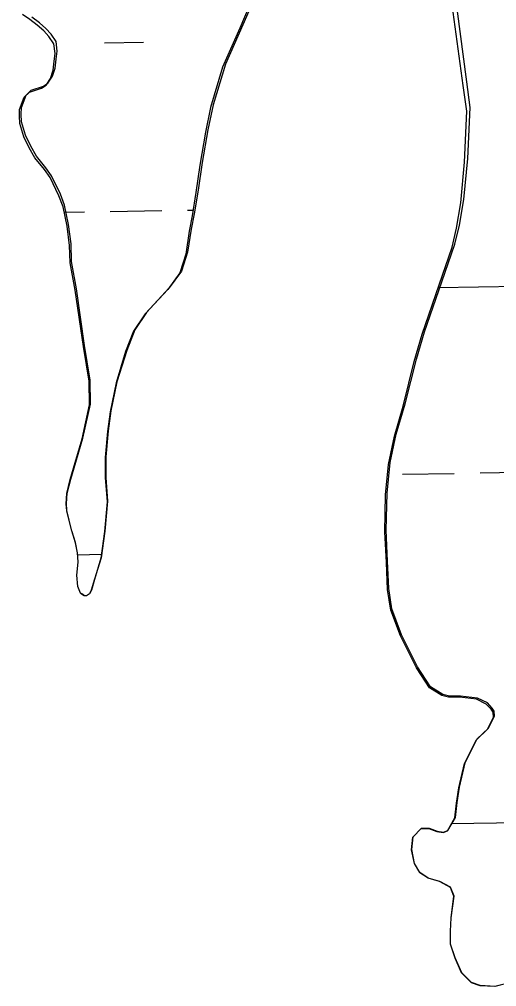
# Model space of a CAD drawing. Extents: x 3887375 to 3925618, y 296674 to 322633.
# Drawn here: x 3900881 to 3901177, y 319037 to 319636 of the extents above; entities that cross this region are included whole.
import ezdxf

# ---------------------------------------------------------------- set-up
doc = ezdxf.new("R2010")
doc.units = 0
doc.layers.add('V-TOPO-SHOR', color=7, linetype='Continuous')
doc.layers.add('V-WETL-SWMP', color=7, linetype='Continuous')

msp = doc.modelspace()

# ---------------------------------------------------------------- linework, layer by layer
at = {"layer": 'V-TOPO-SHOR'}
for points in [[(3901108.86, 319342.6), (3901110.73, 319361.56), (3901114.46, 319379.15), (3901120.02, 319397.93), (3901126.87, 319425.72), (3901132, 319442.64), (3901142.74, 319473.47), (3901150.79, 319496.89), (3901153.67, 319508.7), (3901156.26, 319524.44), (3901158.75, 319549.88), (3901160.25, 319581.54), (3901158.22, 319597.45), (3901148.4, 319670.79)], [(3901028.26, 319653.05), (3901019.48, 319632.63), (3901008.66, 319608.26), (3901001.09, 319583.23), (3900997.79, 319567.72), (3900994.33, 319547.35), (3900991.75, 319530.23), (3900989.37, 319515.65), (3900987.39, 319506.16), (3900985.24, 319491.82), (3900981.44, 319480.23), (3900973.94, 319469.75), (3900959.79, 319454.58), (3900952.52, 319443.87), (3900947.58, 319431.11), (3900941.56, 319411.65), (3900937.83, 319393.59), (3900936.12, 319381.33), (3900934.68, 319365.14), (3900934.59, 319352.44), (3900935.68, 319337.67), (3900934.04, 319319.17), (3900931.69, 319302.52), (3900927.68, 319289.31), (3900925.67, 319282.58), (3900924.54, 319280.26), (3900922.71, 319279.09), (3900921.32, 319279.07), (3900919.69, 319280.21), (3900919, 319280.66), (3900917.33, 319284.8), (3900916.79, 319291.96), (3900917.62, 319300.05), (3900917.1, 319305.82), (3900915.87, 319312.04), (3900913.71, 319319.41), (3900912.02, 319325.86), (3900910.57, 319331.85), (3900910.29, 319336.23), (3900910.68, 319342.7), (3900912.9, 319351.27), (3900916.01, 319361.93), (3900920.46, 319376.76), (3900925.08, 319397.83), (3900924.92, 319412.61), (3900921.45, 319434.06), (3900916.44, 319469.11), (3900913.47, 319486.17), (3900913.12, 319497.02), (3900911.6, 319509.01), (3900909.16, 319521), (3900906.54, 319527.9), (3900901.1, 319539.15), (3900897.58, 319544.2), (3900891.73, 319551.29), (3900888.2, 319557.49), (3900884.89, 319564.38), (3900882.48, 319572.67), (3900882.2, 319577.28), (3900882.39, 319581.45), (3900885.31, 319589.1), (3900888.5, 319592.14), (3900896.1, 319594.76), (3900898.85, 319596.64), (3900901.57, 319600.83), (3900903.36, 319605.93), (3900904, 319611.48), (3900904.63, 319616.34), (3900903.87, 319622.33), (3900900.82, 319626.92), (3900897.55, 319630.35), (3900893.58, 319634), (3900888.92, 319637.41)], [(3901182.91, 319039), (3901175.54, 319037.07), (3901166.3, 319037.66), (3901160.97, 319039.45), (3901154.89, 319045.62), (3901150.87, 319054.81), (3901148, 319063.33), (3901147.91, 319071.41), (3901148.51, 319079.73), (3901150.21, 319093.15), (3901148.07, 319098.67), (3901141.33, 319102.29), (3901134.15, 319104.29), (3901129.03, 319107.69), (3901125.73, 319113.43), (3901124.02, 319121.96), (3901124.85, 319129.82), (3901130.11, 319135.19), (3901134.73, 319135.24), (3901139.83, 319133.45), (3901143.76, 319132.8), (3901146.29, 319133.75), (3901151.05, 319141.89), (3901152.1, 319151.14), (3901153.61, 319160.63), (3901157.14, 319175.68), (3901164.6, 319190.54), (3901171.46, 319197.09), (3901175.3, 319204.52), (3901175.03, 319207.76), (3901173.86, 319209.59), (3901170.82, 319212.79), (3901164.78, 319215.72), (3901154.14, 319216.99), (3901147.45, 319216.92), (3901143.27, 319218.03), (3901135.6, 319222.79), (3901127.61, 319235.17), (3901117.69, 319254.93), (3901111.73, 319271.03), (3901109.74, 319283.71), (3901109.09, 319300.56), (3901108.19, 319319.73), (3901108.86, 319342.6)]]:
    msp.add_lwpolyline(points, dxfattribs=at)
at = {"layer": 'V-WETL-SWMP'}
for p, q in [((3901155.95, 319595.05), (3901145.85, 319668.1)), ((3901026.28, 319650.96), (3901017.62, 319630.66)), ((3900887.57, 319635.98), (3900883.15, 319639.17)), ((3900892.23, 319632.57), (3900887.57, 319635.98)), ((3900896.19, 319628.91), (3900892.23, 319632.57)), ((3901017.62, 319630.66), (3901006.95, 319606.45)), ((3900899.47, 319625.49), (3900896.19, 319628.91)), ((3900902.53, 319620.91), (3900899.47, 319625.49)), ((3900903.31, 319614.94), (3900902.53, 319620.91)), ((3900933.94, 319621.45), (3900957.89, 319621.86)), ((3900902.69, 319610.1), (3900903.31, 319614.94)), ((3900902.09, 319604.58), (3900902.69, 319610.1)), ((3901006.95, 319606.45), (3900999.51, 319581.56)), ((3900897.63, 319595.35), (3900900.33, 319599.51)), ((3900900.33, 319599.51), (3900902.09, 319604.58)), ((3900887.35, 319590.91), (3900894.9, 319593.5)), ((3900894.9, 319593.5), (3900897.63, 319595.35)), ((3901158.04, 319579.2), (3901155.95, 319595.05)), ((3900881.3, 319580.3), (3900884.17, 319587.9)), ((3900884.17, 319587.9), (3900887.35, 319590.91)), ((3900999.51, 319581.56), (3900996.3, 319566.14)), ((3900881.13, 319576.16), (3900881.3, 319580.3)), ((3900881.44, 319571.56), (3900881.13, 319576.16)), ((3901156.68, 319547.69), (3901158.04, 319579.2)), ((3900883.86, 319563.3), (3900881.44, 319571.56)), ((3900996.3, 319566.14), (3900992.93, 319545.88)), ((3900887.19, 319556.42), (3900883.86, 319563.3)), ((3900890.74, 319550.24), (3900887.19, 319556.42)), ((3900896.6, 319543.15), (3900890.74, 319550.24)), ((3900992.93, 319545.88), (3900990.44, 319528.85)), ((3901154.31, 319522.38), (3901156.68, 319547.69)), ((3900900.12, 319538.12), (3900896.6, 319543.15)), ((3900905.59, 319526.89), (3900900.12, 319538.12)), ((3900990.44, 319528.85), (3900988.13, 319514.35)), ((3900908.22, 319520.01), (3900905.59, 319526.89)), ((3901151.79, 319506.73), (3901154.31, 319522.38)), ((3900910.71, 319508.07), (3900908.22, 319520.01)), ((3900908.94, 319516.59), (3900921.37, 319516.81)), ((3900937.34, 319517.08), (3900969.27, 319517.63)), ((3900985.23, 319517.9), (3900988.71, 319517.96)), ((3900988.13, 319514.35), (3900986.21, 319504.9)), ((3900912.27, 319496.12), (3900910.71, 319508.07)), ((3900986.21, 319504.9), (3900984.13, 319490.64)), ((3901148.99, 319494.98), (3901151.79, 319506.73)), ((3900912.67, 319485.32), (3900912.27, 319496.12)), ((3901141.06, 319471.7), (3901148.99, 319494.98)), ((3900984.13, 319490.64), (3900980.39, 319479.11)), ((3900915.69, 319468.32), (3900912.67, 319485.32)), ((3900980.39, 319479.11), (3900972.96, 319468.71)), ((3900920.83, 319433.41), (3900915.69, 319468.32)), ((3900972.96, 319468.71), (3900958.93, 319453.67)), ((3901130.5, 319441.05), (3901141.06, 319471.7)), ((3901140.45, 319469.93), (3901221.65, 319471.32)), ((3900958.93, 319453.67), (3900951.74, 319443.05)), ((3900951.74, 319443.05), (3900946.87, 319430.37)), ((3901125.46, 319424.23), (3901130.5, 319441.05)), ((3900924.38, 319412.05), (3900920.83, 319433.41)), ((3900946.87, 319430.37), (3900940.96, 319411.01)), ((3901118.76, 319396.59), (3901125.46, 319424.23)), ((3900924.61, 319397.34), (3900924.38, 319412.05)), ((3900940.96, 319411.01), (3900937.33, 319393.05)), ((3900920.1, 319376.38), (3900924.61, 319397.34)), ((3901113.3, 319377.93), (3901118.76, 319396.59)), ((3900937.33, 319393.05), (3900935.68, 319380.86)), ((3900935.68, 319380.86), (3900934.31, 319364.75)), ((3901109.66, 319360.43), (3901113.3, 319377.93)), ((3900915.73, 319361.63), (3900920.1, 319376.38)), ((3900912.67, 319351.04), (3900915.73, 319361.63)), ((3900934.31, 319364.75), (3900934.28, 319352.1)), ((3901107.88, 319341.56), (3901109.66, 319360.43)), ((3901118.4, 319354.35), (3901150.33, 319354.9)), ((3901166.3, 319355.18), (3901198.22, 319355.72)), ((3900910.51, 319342.51), (3900912.67, 319351.04)), ((3900934.28, 319352.1), (3900935.43, 319337.4)), ((3900910.14, 319336.07), (3900910.51, 319342.51)), ((3900910.44, 319331.71), (3900910.14, 319336.07)), ((3900935.43, 319337.4), (3900933.87, 319318.99)), ((3901107.31, 319318.8), (3901107.88, 319341.56)), ((3900911.91, 319325.74), (3900910.44, 319331.71)), ((3900913.62, 319319.31), (3900911.91, 319325.74)), ((3900915.81, 319311.97), (3900913.62, 319319.31)), ((3900933.87, 319318.99), (3900931.6, 319302.42)), ((3901108.3, 319299.72), (3901107.31, 319318.8)), ((3900917.05, 319305.77), (3900915.81, 319311.97)), ((3900917.6, 319300.03), (3900917.05, 319305.77)), ((3900916.81, 319291.97), (3900917.6, 319300.03)), ((3900917.17, 319304.56), (3900931.93, 319304.82)), ((3900931.6, 319302.42), (3900927.66, 319289.29)), ((3901109.01, 319282.94), (3901108.3, 319299.72)), ((3900917.38, 319284.85), (3900916.81, 319291.97)), ((3900927.66, 319289.29), (3900925.69, 319282.61)), ((3900919.05, 319280.72), (3900917.38, 319284.85)), ((3900925.69, 319282.61), (3900924.58, 319280.3)), ((3901111.05, 319270.31), (3901109.01, 319282.94)), ((3900919.75, 319280.27), (3900919.05, 319280.72)), ((3900921.37, 319279.13), (3900919.75, 319280.27)), ((3900922.75, 319279.14), (3900921.37, 319279.13)), ((3900924.58, 319280.3), (3900922.75, 319279.14)), ((3901117.05, 319254.25), (3901111.05, 319270.31)), ((3901127.01, 319234.55), (3901117.05, 319254.25)), ((3901135.03, 319222.18), (3901127.01, 319234.55)), ((3901142.69, 319217.41), (3901135.03, 319222.18)), ((3901146.85, 319216.29), (3901142.69, 319217.41)), ((3901153.52, 319216.33), (3901146.85, 319216.29)), ((3901164.12, 319215.02), (3901153.52, 319216.33)), ((3901170.14, 319212.08), (3901164.12, 319215.02)), ((3901173.18, 319208.88), (3901170.14, 319212.08)), ((3901174.36, 319207.05), (3901173.18, 319208.88)), ((3901174.64, 319203.83), (3901174.36, 319207.05)), ((3901170.85, 319196.44), (3901174.64, 319203.83)), ((3901164.04, 319189.96), (3901170.85, 319196.44)), ((3901156.68, 319175.19), (3901164.04, 319189.96)), ((3901153.23, 319160.23), (3901156.68, 319175.19)), ((3901151.77, 319150.79), (3901153.23, 319160.23)), ((3901150.76, 319141.58), (3901151.77, 319150.79)), ((3901146.06, 319133.5), (3901150.76, 319141.58)), ((3901148.72, 319138.08), (3901246.19, 319139.75)), ((3901124.72, 319129.68), (3901129.93, 319135)), ((3901129.93, 319135), (3901134.53, 319135.04)), ((3901134.53, 319135.04), (3901139.62, 319133.23)), ((3901139.62, 319133.23), (3901143.54, 319132.57)), ((3901143.54, 319132.57), (3901146.06, 319133.5)), ((3901123.92, 319121.86), (3901124.72, 319129.68)), ((3901125.66, 319113.36), (3901123.92, 319121.86)), ((3901128.97, 319107.63), (3901125.66, 319113.36)), ((3901134.09, 319104.22), (3901128.97, 319107.63)), ((3901141.25, 319102.2), (3901134.09, 319104.22)), ((3901147.97, 319098.57), (3901141.25, 319102.2)), ((3901150.13, 319093.06), (3901147.97, 319098.57)), ((3901148.5, 319079.72), (3901150.13, 319093.06)), ((3901147.93, 319071.44), (3901148.5, 319079.72)), ((3901148.06, 319063.39), (3901147.93, 319071.44)), ((3901150.95, 319054.9), (3901148.06, 319063.39)), ((3901155, 319045.73), (3901150.95, 319054.9)), ((3901161.08, 319039.56), (3901155, 319045.73)), ((3901166.39, 319037.76), (3901161.08, 319039.56)), ((3901175.61, 319037.13), (3901166.39, 319037.76)), ((3901182.94, 319039.02), (3901175.61, 319037.13))]:
    msp.add_line(p, q, dxfattribs=at)

doc.saveas('drawing.dxf')
